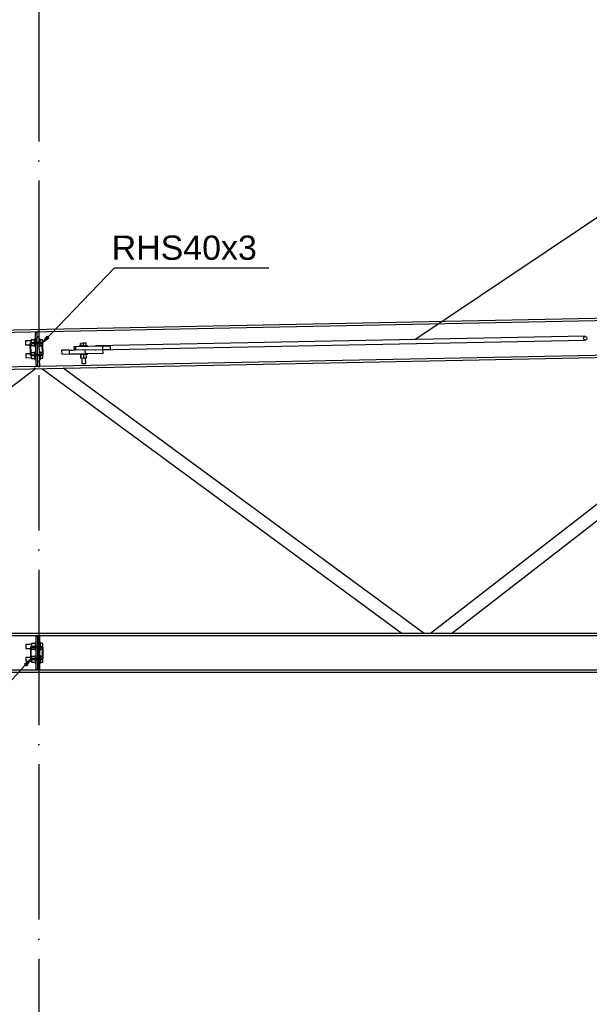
# Model space of a CAD drawing. Header units: millimetres. Extents: x 1814 to 94182, y 11562 to 49454.
# Tile 718 of 746: x 52481 to 52657, y 25286 to 25590. Entities that reach past the tile are written whole.
import ezdxf

# ---------------------------------------------------------------- set-up
doc = ezdxf.new("R2010")
doc.units = ezdxf.units.MM
doc.linetypes.add('ACAD_ISO04W100', pattern=[30, 24, -3, 0, -3])
for name, color, linetype in [('AS_Belki', 145, 'Continuous'), ('AS_Blachy', 30, 'Continuous'), ('AS_Sruby', 9, 'Continuous'), ('osie', 40, 'ACAD_ISO04W100')]:
    doc.layers.add(name, color=color, linetype=linetype)
doc.styles.add('ARIAL', font='arial.ttf')

msp = doc.modelspace()

# ---------------------------------------------------------------- linework, layer by layer
at = {"color": 7}
msp.add_line((52602.981, 25490.88), (52698.567, 25555.159), dxfattribs=at)
at = {"color": 0, "linetype": 'ByBlock', "lineweight": -2}
for p, q in [((52487.898, 25489.846), (52489.327, 25491.939)), ((52489.929, 25491.363), (52487.898, 25489.846)), ((52489.929, 25491.363), (52489.327, 25491.939)), ((52482.322, 25390.661), (52484.307, 25392.237)), ((52482.322, 25390.661), (52482.94, 25390.103)), ((52484.307, 25392.237), (52482.94, 25390.103))]:
    msp.add_line(p, q, dxfattribs=at)
at = {"color": 7}
for points in [[(52487.898, 25489.846), (52510.117, 25513.031), (52557.869, 25513.031)], [(52484.307, 25392.237), (52459.12, 25364.355), (52411.368, 25364.355)]]:
    msp.add_lwpolyline(points, dxfattribs=at)
at = {"layer": 'AS_Belki', "linetype": 'Continuous', "ltscale": 0.25}
for p, q in [((53207.625, 25508.378), (52245.925, 25489.138)), ((52245.925, 25488.508), (53207.625, 25507.747)), ((52245.925, 25477.135), (53207.625, 25496.375)), ((52655.543, 25491.931), (52504.407, 25488.908)), ((52504.431, 25487.708), (52655.567, 25490.732)), ((52484.037, 25489.45), (52484.099, 25486.351)), ((52484.396, 25486.507), (52484.34, 25489.306)), ((52485.628, 25489.932), (52484.478, 25489.909)), ((52484.634, 25489.612), (52485.634, 25489.632)), ((52486.428, 25489.948), (52485.628, 25489.932)), ((52485.634, 25489.632), (52485.628, 25489.932)), ((52485.634, 25489.632), (52486.434, 25489.648)), ((52487.578, 25489.971), (52486.428, 25489.948)), ((52486.434, 25489.648), (52486.428, 25489.948)), ((52486.434, 25489.648), (52487.434, 25489.668)), ((52487.74, 25489.375), (52487.796, 25486.575)), ((52488.099, 25486.431), (52488.037, 25489.53)), ((52484.558, 25485.91), (52485.708, 25485.933)), ((52484.702, 25486.213), (52485.702, 25486.233)), ((52486.502, 25486.249), (52485.702, 25486.233)), ((52485.708, 25485.933), (52485.702, 25486.233)), ((52485.708, 25485.933), (52486.508, 25485.949)), ((52486.502, 25486.249), (52487.502, 25486.269)), ((52486.502, 25486.249), (52486.508, 25485.949)), ((52486.508, 25485.949), (52487.658, 25485.972)), ((52726.475, 25487.379), (52487.075, 25482.59)), ((52719.075, 25486.601), (52607.775, 25400.105)), ((52614.294, 25400.105), (52725.766, 25486.735)), ((52486.541, 25482.579), (52245.925, 25477.765)), ((52377.712, 25400.105), (52485.731, 25481.933)), ((52485.731, 25481.933), (52485.221, 25481.923)), ((52487.754, 25481.973), (52599.026, 25400.105)), ((52605.775, 25400.105), (52494.325, 25482.105)), ((53207.625, 25400.105), (52245.925, 25400.105)), ((52245.925, 25399.475), (52486.475, 25399.475)), ((52487.075, 25399.475), (52726.475, 25399.475)), ((52484.175, 25395.655), (52484.175, 25392.555)), ((52484.475, 25392.705), (52484.475, 25395.505)), ((52487.725, 25396.105), (52484.625, 25396.105)), ((52484.775, 25395.805), (52487.575, 25395.805)), ((52485.775, 25395.805), (52485.775, 25396.105)), ((52486.575, 25396.105), (52486.575, 25395.805)), ((52487.875, 25395.505), (52487.875, 25392.705)), ((52488.175, 25392.555), (52488.175, 25395.655)), ((52484.625, 25392.105), (52487.725, 25392.105)), ((52487.575, 25392.405), (52484.775, 25392.405)), ((52485.775, 25392.105), (52485.775, 25392.405)), ((52486.575, 25392.405), (52486.575, 25392.105)), ((52486.475, 25388.735), (52245.925, 25388.735)), ((52245.925, 25388.105), (53207.625, 25388.105)), ((52726.475, 25388.735), (52487.075, 25388.735))]:
    msp.add_line(p, q, dxfattribs=at)
at = {"layer": 'AS_Belki', "linetype": 'Continuous', "ltscale": 0.25, "extrusion": (0.508212, 0.010167, 0.861172)}
msp.add_circle((24433.004, -45775.523, 27019.349), 0.6, dxfattribs=at)
at = {"layer": 'AS_Belki', "linetype": 'Continuous', "ltscale": 0.25}
for centre, start, end in [((52484.487, 25489.459), 91.14612, 181.14612), ((52487.587, 25489.521), 1.14612, 91.14612), ((52484.549, 25486.36), 181.14612, 271.14612), ((52487.649, 25486.422), 271.14612, 1.14612), ((52484.625, 25395.655), 90, 180), ((52487.725, 25395.655), 0, 90), ((52484.625, 25392.555), 180, 270), ((52487.725, 25392.555), 270, 0)]:
    msp.add_arc(centre, 0.45, start, end, dxfattribs=at)
at = {"layer": 'AS_Belki', "linetype": 'Continuous', "ltscale": 0.25, "extrusion": (-2.59853e-16, -1.28585e-47, -1)}
msp.add_arc((-52484.64, 25489.312), 0.3, 358.85388, 88.85388, dxfattribs=at)
at = {"layer": 'AS_Belki', "linetype": 'Continuous', "ltscale": 0.25, "extrusion": (2.34504e-14, -7.5332e-14, -1)}
msp.add_arc((-52487.44, 25489.369), 0.3, 88.85388, 178.85388, dxfattribs=at)
at = {"layer": 'AS_Belki', "linetype": 'Continuous', "ltscale": 0.25, "extrusion": (0.508212, 0.010167, 0.861172)}
for start, end in [(360, 25.77315), (154.22683, 180)]:
    msp.add_arc((24433.004, -45645.343, 26942.51), 0.6, start, end, dxfattribs=at)
at = {"layer": 'AS_Belki', "linetype": 'Continuous', "ltscale": 0.25, "extrusion": (-3.78339e-14, -1.64517e-14, -1)}
msp.add_arc((-52484.696, 25486.513, 0), 0.3, 268.85388, 358.85388, dxfattribs=at)
at = {"layer": 'AS_Belki', "linetype": 'Continuous', "ltscale": 0.25, "extrusion": (-3.31633e-14, 7.51481e-14, -1)}
msp.add_arc((-52487.496, 25486.569), 0.3, 178.85388, 268.85388, dxfattribs=at)
at = {"layer": 'AS_Belki', "linetype": 'Continuous', "ltscale": 0.25, "extrusion": (-1.51842e-13, 6.27875e-14, -1)}
msp.add_arc((-52484.775, 25395.505, 0), 0.3, 0, 90, dxfattribs=at)
at = {"layer": 'AS_Belki', "linetype": 'Continuous', "ltscale": 0.25, "extrusion": (6.25277e-14, 1.51582e-13, -1)}
msp.add_arc((-52487.575, 25395.505, 0), 0.3, 90, 180, dxfattribs=at)
at = {"layer": 'AS_Belki', "linetype": 'Continuous', "ltscale": 0.25, "extrusion": (-1.51842e-13, -6.27875e-14, -1)}
msp.add_arc((-52484.775, 25392.705, 0), 0.3, 270, 0, dxfattribs=at)
at = {"layer": 'AS_Belki', "linetype": 'Continuous', "ltscale": 0.25, "extrusion": (6.25277e-14, -1.51582e-13, -1)}
msp.add_arc((-52487.575, 25392.705), 0.3, 180, 270, dxfattribs=at)
at = {"layer": 'AS_Blachy', "linetype": 'Continuous', "ltscale": 0.25}
for p, q in [((52486.268, 25492.946), (52485.668, 25492.934)), ((52485.668, 25492.934), (52485.728, 25489.934)), ((52486.86, 25493.328), (52486.26, 25493.316)), ((52486.263, 25493.202), (52486.26, 25493.316)), ((52486.268, 25492.946), (52486.263, 25493.202)), ((52486.328, 25489.946), (52486.268, 25492.946)), ((52486.29, 25491.816), (52486.89, 25491.828)), ((52486.863, 25493.214), (52486.86, 25493.328)), ((52486.869, 25492.888), (52486.863, 25493.214)), ((52486.879, 25492.402), (52486.869, 25492.888)), ((52486.89, 25491.828), (52486.879, 25492.402)), ((52486.928, 25489.958), (52486.89, 25491.828)), ((52485.734, 25489.634), (52485.802, 25486.235)), ((52486.402, 25486.247), (52486.334, 25489.646)), ((52486.368, 25487.947), (52486.334, 25489.646)), ((52487.002, 25486.259), (52486.934, 25489.658)), ((52496.274, 25487.645), (52493.834, 25487.596)), ((52493.834, 25487.596), (52493.858, 25486.396)), ((52496.274, 25487.645), (52496.349, 25487.646)), ((52496.298, 25486.445), (52496.274, 25487.645)), ((52496.349, 25487.646), (52497.26, 25487.665)), ((52497.26, 25487.665), (52498.112, 25487.682)), ((52498.092, 25488.681), (52497.641, 25488.672)), ((52497.641, 25488.672), (52497.661, 25487.673)), ((52506.477, 25488.849), (52498.092, 25488.681)), ((52498.092, 25488.681), (52498.112, 25487.682)), ((52498.112, 25487.682), (52506.497, 25487.849)), ((52501.166, 25486.542), (52501.142, 25487.742)), ((52508.888, 25488.897), (52506.477, 25488.849)), ((52506.477, 25488.849), (52506.497, 25487.849)), ((52506.497, 25487.849), (52508.908, 25487.898)), ((52506.626, 25486.652), (52506.604, 25487.752)), ((52508.908, 25487.898), (52508.888, 25488.897)), ((52485.808, 25485.935), (52485.868, 25482.936)), ((52486.468, 25482.948), (52486.408, 25485.947)), ((52487.045, 25484.09), (52487.008, 25485.959)), ((52493.858, 25486.396), (52496.298, 25486.445)), ((52496.298, 25486.445), (52496.373, 25486.447)), ((52496.373, 25486.447), (52497.284, 25486.465)), ((52497.284, 25486.465), (52498.514, 25486.489)), ((52498.514, 25486.489), (52499.877, 25486.517)), ((52499.877, 25486.517), (52501.166, 25486.542)), ((52501.166, 25486.542), (52506.626, 25486.652)), ((52485.868, 25482.936), (52486.468, 25482.948)), ((52486.445, 25484.078), (52487.045, 25484.09)), ((52486.473, 25482.692), (52486.468, 25482.933)), ((52486.475, 25482.578), (52486.473, 25482.692)), ((52486.475, 25482.578), (52487.075, 25482.59)), ((52487.057, 25483.516), (52487.045, 25484.09)), ((52487.066, 25483.029), (52487.057, 25483.516)), ((52487.073, 25482.704), (52487.066, 25483.029)), ((52487.075, 25482.59), (52487.073, 25482.704)), ((52486.475, 25399.475), (52487.075, 25399.475)), ((52486.475, 25399.361), (52486.475, 25399.475)), ((52486.475, 25399.12), (52486.475, 25399.361)), ((52487.075, 25399.361), (52487.075, 25399.475)), ((52487.075, 25399.036), (52487.075, 25399.361)), ((52486.475, 25399.105), (52485.875, 25399.105)), ((52485.875, 25399.105), (52485.875, 25396.105)), ((52486.475, 25396.105), (52486.475, 25399.105)), ((52486.475, 25397.975), (52487.075, 25397.975)), ((52487.075, 25398.549), (52487.075, 25399.036)), ((52487.075, 25397.975), (52487.075, 25398.549)), ((52487.075, 25396.105), (52487.075, 25397.975)), ((52485.875, 25395.805), (52485.875, 25392.405)), ((52486.475, 25392.405), (52486.475, 25395.805)), ((52487.075, 25392.405), (52487.075, 25395.805)), ((52485.875, 25392.105), (52485.875, 25389.105)), ((52486.475, 25389.105), (52486.475, 25392.105)), ((52486.475, 25390.235), (52487.075, 25390.235)), ((52487.075, 25390.235), (52487.075, 25392.105)), ((52487.075, 25389.661), (52487.075, 25390.235)), ((52485.875, 25389.105), (52486.475, 25389.105)), ((52486.475, 25388.849), (52486.475, 25389.091)), ((52486.475, 25388.735), (52486.475, 25388.849)), ((52487.075, 25388.735), (52486.475, 25388.735)), ((52487.075, 25389.175), (52487.075, 25389.661)), ((52487.075, 25388.849), (52487.075, 25389.175)), ((52487.075, 25388.735), (52487.075, 25388.849))]:
    msp.add_line(p, q, dxfattribs=at)
at = {"layer": 'AS_Sruby', "linetype": 'Continuous', "ltscale": 0.25}
for p, q in [((52485.461, 25490.797), (52484.381, 25490.775)), ((52484.381, 25490.775), (52484.398, 25489.908)), ((52485.704, 25491.134), (52485.454, 25491.129)), ((52485.454, 25491.129), (52485.455, 25491.106)), ((52485.455, 25491.106), (52485.456, 25491.038)), ((52485.456, 25491.038), (52485.458, 25490.927)), ((52485.458, 25490.927), (52485.461, 25490.778)), ((52485.461, 25490.778), (52485.465, 25490.596)), ((52485.466, 25490.528), (52485.463, 25490.704)), ((52485.465, 25490.596), (52485.469, 25490.389)), ((52487.154, 25491.163), (52486.904, 25491.158)), ((52487.154, 25491.14), (52487.154, 25491.163)), ((52487.156, 25491.072), (52487.154, 25491.14)), ((52487.158, 25490.961), (52487.156, 25491.072)), ((52487.161, 25490.812), (52487.158, 25490.961)), ((52487.91, 25490.846), (52487.16, 25490.831)), ((52487.164, 25490.63), (52487.161, 25490.812)), ((52487.169, 25490.423), (52487.164, 25490.63)), ((52487.928, 25489.978), (52487.91, 25490.846)), ((52484.386, 25490.508), (52482.667, 25490.473)), ((52482.667, 25490.473), (52482.668, 25490.428)), ((52482.668, 25490.428), (52482.67, 25490.298)), ((52482.67, 25490.298), (52482.674, 25490.103)), ((52482.674, 25490.103), (52482.679, 25489.873)), ((52482.679, 25489.873), (52482.683, 25489.644)), ((52482.683, 25489.644), (52482.687, 25489.449)), ((52482.687, 25489.449), (52482.69, 25489.319)), ((52482.69, 25489.319), (52482.691, 25489.273)), ((52482.691, 25489.273), (52484.04, 25489.3)), ((52484.34, 25489.306), (52484.41, 25489.308)), ((52484.387, 25490.462), (52484.386, 25490.5)), ((52484.388, 25490.412), (52484.387, 25490.462)), ((52484.394, 25490.137), (52484.39, 25490.332)), ((52484.478, 25489.909), (52484.398, 25489.908)), ((52484.398, 25489.908), (52484.399, 25489.875)), ((52484.399, 25489.874), (52484.398, 25489.908)), ((52484.407, 25489.477), (52484.416, 25489.041)), ((52484.409, 25489.354), (52484.409, 25489.377)), ((52484.409, 25489.349), (52484.409, 25489.354)), ((52484.416, 25489.041), (52485.495, 25489.062)), ((52485.469, 25490.389), (52485.473, 25490.163)), ((52485.478, 25489.929), (52485.471, 25490.276)), ((52485.473, 25490.163), (52485.478, 25489.929)), ((52485.484, 25489.628), (52485.487, 25489.47)), ((52485.487, 25489.47), (52485.491, 25489.263)), ((52485.491, 25489.263), (52485.495, 25489.081)), ((52485.495, 25489.081), (52485.498, 25488.932)), ((52485.498, 25488.932), (52485.5, 25488.821)), ((52485.5, 25488.821), (52485.502, 25488.753)), ((52485.502, 25488.753), (52485.502, 25488.73)), ((52485.502, 25488.73), (52485.752, 25488.735)), ((52486.952, 25488.759), (52487.202, 25488.764)), ((52487.173, 25490.197), (52487.169, 25490.423)), ((52487.178, 25489.963), (52487.173, 25490.197)), ((52487.187, 25489.504), (52487.184, 25489.662)), ((52487.191, 25489.297), (52487.187, 25489.504)), ((52487.195, 25489.115), (52487.191, 25489.297)), ((52487.198, 25488.966), (52487.195, 25489.115)), ((52487.195, 25489.096), (52487.745, 25489.107)), ((52487.2, 25488.855), (52487.198, 25488.966)), ((52487.201, 25488.787), (52487.2, 25488.855)), ((52487.202, 25488.764), (52487.201, 25488.787)), ((52487.928, 25489.978), (52487.247, 25489.965)), ((52487.932, 25489.77), (52487.928, 25489.978)), ((52499.394, 25488.958), (52499.399, 25488.708)), ((52499.404, 25488.958), (52499.394, 25488.958)), ((52499.46, 25488.959), (52499.404, 25488.958)), ((52499.559, 25488.961), (52499.46, 25488.959)), ((52499.698, 25488.964), (52499.559, 25488.961)), ((52499.871, 25488.967), (52499.698, 25488.964)), ((52499.705, 25489.714), (52499.72, 25488.964)), ((52499.715, 25489.714), (52499.705, 25489.714)), ((52500.587, 25489.732), (52499.715, 25489.714)), ((52499.73, 25488.964), (52499.715, 25489.714)), ((52500.072, 25488.971), (52499.871, 25488.967)), ((52500.293, 25488.976), (52500.072, 25488.971)), ((52500.525, 25488.98), (52500.293, 25488.976)), ((52500.76, 25488.985), (52500.525, 25488.98)), ((52501.449, 25489.749), (52500.587, 25489.732)), ((52500.602, 25488.982), (52500.587, 25489.732)), ((52500.989, 25488.989), (52500.76, 25488.985)), ((52501.202, 25488.994), (52500.989, 25488.989)), ((52501.392, 25488.998), (52501.202, 25488.994)), ((52501.551, 25489.001), (52501.392, 25488.998)), ((52501.464, 25488.999), (52501.449, 25489.749)), ((52501.673, 25489.003), (52501.551, 25489.001)), ((52501.754, 25489.005), (52501.673, 25489.003)), ((52501.79, 25489.005), (52501.754, 25489.005)), ((52501.795, 25488.756), (52501.79, 25489.005)), ((52484.096, 25486.501), (52482.747, 25486.474)), ((52482.747, 25486.474), (52482.748, 25486.428)), ((52482.748, 25486.428), (52482.75, 25486.298)), ((52482.75, 25486.298), (52482.754, 25486.104)), ((52482.754, 25486.104), (52482.759, 25485.874)), ((52482.759, 25485.874), (52482.763, 25485.645)), ((52482.763, 25485.645), (52482.767, 25485.45)), ((52482.767, 25485.45), (52482.77, 25485.32)), ((52482.77, 25485.32), (52482.771, 25485.274)), ((52482.771, 25485.274), (52484.49, 25485.309)), ((52484.466, 25486.508), (52484.396, 25486.507)), ((52485.541, 25486.797), (52484.461, 25486.776)), ((52484.461, 25486.776), (52484.47, 25486.339)), ((52484.467, 25486.467), (52484.466, 25486.508)), ((52484.47, 25486.341), (52484.468, 25486.44)), ((52484.478, 25485.942), (52484.478, 25485.909)), ((52484.478, 25485.909), (52484.496, 25485.041)), ((52484.487, 25485.484), (52484.483, 25485.679)), ((52484.489, 25485.354), (52484.489, 25485.378)), ((52484.489, 25485.35), (52484.489, 25485.354)), ((52484.496, 25485.041), (52485.575, 25485.063)), ((52485.784, 25487.135), (52485.534, 25487.13)), ((52485.534, 25487.13), (52485.535, 25487.107)), ((52485.535, 25487.107), (52485.536, 25487.039)), ((52485.536, 25487.039), (52485.538, 25486.928)), ((52485.538, 25486.928), (52485.541, 25486.779)), ((52485.541, 25486.779), (52485.545, 25486.597)), ((52485.552, 25486.23), (52485.542, 25486.708)), ((52485.545, 25486.597), (52485.549, 25486.389)), ((52485.549, 25486.389), (52485.552, 25486.231)), ((52485.567, 25485.487), (52485.558, 25485.93)), ((52485.558, 25485.93), (52485.563, 25485.696)), ((52485.563, 25485.696), (52485.567, 25485.471)), ((52485.567, 25485.471), (52485.571, 25485.264)), ((52485.571, 25485.264), (52485.575, 25485.082)), ((52485.575, 25485.063), (52485.572, 25485.241)), ((52485.575, 25485.082), (52485.578, 25484.933)), ((52485.578, 25484.933), (52485.58, 25484.822)), ((52485.58, 25484.822), (52485.582, 25484.753)), ((52485.582, 25484.753), (52485.582, 25484.73)), ((52485.582, 25484.73), (52485.832, 25484.735)), ((52487.234, 25487.164), (52486.984, 25487.159)), ((52487.032, 25484.759), (52487.282, 25484.764)), ((52487.234, 25487.141), (52487.234, 25487.164)), ((52487.236, 25487.073), (52487.234, 25487.141)), ((52487.238, 25486.962), (52487.236, 25487.073)), ((52487.241, 25486.813), (52487.238, 25486.962)), ((52487.79, 25486.842), (52487.24, 25486.831)), ((52487.244, 25486.631), (52487.241, 25486.813)), ((52487.249, 25486.423), (52487.244, 25486.631)), ((52487.252, 25486.265), (52487.249, 25486.423)), ((52487.262, 25485.73), (52487.258, 25485.964)), ((52487.267, 25485.505), (52487.262, 25485.73)), ((52487.271, 25485.298), (52487.267, 25485.505)), ((52487.275, 25485.116), (52487.271, 25485.298)), ((52487.278, 25484.967), (52487.275, 25485.116)), ((52487.275, 25485.097), (52488.025, 25485.112)), ((52487.28, 25484.856), (52487.278, 25484.967)), ((52487.281, 25484.787), (52487.28, 25484.856)), ((52487.282, 25484.764), (52487.281, 25484.787)), ((52488.008, 25485.979), (52488.003, 25486.188)), ((52488.025, 25485.112), (52488.008, 25485.979)), ((52499.443, 25486.508), (52499.448, 25486.258)), ((52499.458, 25486.258), (52499.448, 25486.258)), ((52499.514, 25486.259), (52499.458, 25486.258)), ((52499.613, 25486.261), (52499.514, 25486.259)), ((52499.752, 25486.264), (52499.613, 25486.261)), ((52499.925, 25486.268), (52499.752, 25486.264)), ((52499.774, 25486.265), (52499.796, 25485.185)), ((52499.806, 25485.185), (52499.784, 25486.265)), ((52499.796, 25485.185), (52499.806, 25485.185)), ((52499.806, 25485.185), (52500.677, 25485.202)), ((52500.126, 25486.272), (52499.925, 25486.268)), ((52500.074, 25485.19), (52500.108, 25483.471)), ((52500.347, 25486.276), (52500.126, 25486.272)), ((52500.579, 25486.281), (52500.347, 25486.276)), ((52500.814, 25486.285), (52500.579, 25486.281)), ((52500.677, 25485.202), (52500.656, 25486.282)), ((52500.677, 25485.202), (52501.54, 25485.22)), ((52501.043, 25486.29), (52500.814, 25486.285)), ((52501.256, 25486.294), (52501.043, 25486.29)), ((52501.446, 25486.298), (52501.256, 25486.294)), ((52501.296, 25483.494), (52501.262, 25485.214)), ((52501.605, 25486.301), (52501.446, 25486.298)), ((52501.54, 25485.22), (52501.518, 25486.299)), ((52501.727, 25486.304), (52501.605, 25486.301)), ((52501.808, 25486.305), (52501.727, 25486.304)), ((52501.844, 25486.306), (52501.808, 25486.305)), ((52501.844, 25486.306), (52501.839, 25486.556)), ((52500.108, 25483.471), (52500.186, 25483.472)), ((52500.186, 25483.472), (52500.342, 25483.475)), ((52500.342, 25483.475), (52500.553, 25483.48)), ((52500.553, 25483.48), (52500.786, 25483.484)), ((52500.786, 25483.484), (52501.007, 25483.489)), ((52501.007, 25483.489), (52501.182, 25483.492)), ((52501.182, 25483.492), (52501.283, 25483.494)), ((52501.283, 25483.494), (52501.296, 25483.494)), ((52484.545, 25396.705), (52482.825, 25396.705)), ((52482.825, 25396.705), (52482.825, 25396.66)), ((52482.825, 25396.66), (52482.825, 25396.529)), ((52482.825, 25396.529), (52482.825, 25396.335)), ((52482.825, 25396.335), (52482.825, 25396.105)), ((52485.625, 25396.973), (52484.545, 25396.973)), ((52484.545, 25396.973), (52484.545, 25396.105)), ((52485.875, 25397.305), (52485.625, 25397.305)), ((52485.625, 25397.305), (52485.625, 25397.282)), ((52485.625, 25397.282), (52485.625, 25397.214)), ((52485.625, 25397.214), (52485.625, 25397.103)), ((52485.625, 25397.103), (52485.625, 25396.954)), ((52485.625, 25396.954), (52485.625, 25396.772)), ((52485.625, 25396.772), (52485.625, 25396.564)), ((52485.625, 25396.564), (52485.625, 25396.339)), ((52485.625, 25396.339), (52485.625, 25396.105)), ((52487.325, 25397.305), (52487.075, 25397.305)), ((52487.325, 25397.282), (52487.325, 25397.305)), ((52487.325, 25397.214), (52487.325, 25397.282)), ((52487.325, 25397.103), (52487.325, 25397.214)), ((52487.325, 25396.954), (52487.325, 25397.103)), ((52488.075, 25396.973), (52487.325, 25396.973)), ((52487.325, 25396.772), (52487.325, 25396.954)), ((52487.325, 25396.564), (52487.325, 25396.772)), ((52487.325, 25396.339), (52487.325, 25396.564)), ((52487.325, 25396.105), (52487.325, 25396.339)), ((52488.075, 25396.105), (52488.075, 25396.973)), ((52482.825, 25396.105), (52482.825, 25395.876)), ((52482.825, 25395.876), (52482.825, 25395.681)), ((52482.825, 25395.681), (52482.825, 25395.551)), ((52482.825, 25395.551), (52482.825, 25395.505)), ((52482.825, 25395.505), (52484.175, 25395.505)), ((52484.475, 25395.505), (52484.545, 25395.505)), ((52484.625, 25396.105), (52484.545, 25396.105)), ((52484.545, 25396.105), (52484.545, 25396.072)), ((52484.545, 25395.674), (52484.545, 25395.238)), ((52484.545, 25395.238), (52485.625, 25395.238)), ((52485.625, 25395.804), (52485.625, 25395.646)), ((52485.625, 25395.646), (52485.625, 25395.439)), ((52485.625, 25395.439), (52485.625, 25395.257)), ((52485.625, 25395.257), (52485.625, 25395.107)), ((52485.625, 25395.107), (52485.625, 25394.997)), ((52485.625, 25394.997), (52485.625, 25394.928)), ((52485.625, 25394.928), (52485.625, 25394.905)), ((52485.875, 25394.905), (52485.625, 25394.905)), ((52485.625, 25393.305), (52485.875, 25393.305)), ((52485.625, 25393.305), (52485.625, 25393.282)), ((52485.625, 25393.282), (52485.625, 25393.214)), ((52485.625, 25393.214), (52485.625, 25393.103)), ((52487.325, 25394.905), (52487.075, 25394.905)), ((52487.075, 25393.305), (52487.325, 25393.305)), ((52487.325, 25395.646), (52487.325, 25395.804)), ((52487.325, 25395.439), (52487.325, 25395.646)), ((52487.325, 25395.257), (52487.325, 25395.439)), ((52487.325, 25395.107), (52487.325, 25395.257)), ((52487.325, 25395.238), (52487.875, 25395.238)), ((52487.325, 25394.997), (52487.325, 25395.107)), ((52487.325, 25394.928), (52487.325, 25394.997)), ((52487.325, 25394.905), (52487.325, 25394.928)), ((52487.325, 25393.282), (52487.325, 25393.305)), ((52487.325, 25393.214), (52487.325, 25393.282)), ((52487.325, 25393.103), (52487.325, 25393.214)), ((52488.075, 25396.105), (52487.725, 25396.105)), ((52488.075, 25395.897), (52488.075, 25396.105)), ((52484.175, 25392.705), (52482.825, 25392.705)), ((52482.825, 25392.705), (52482.825, 25392.66)), ((52482.825, 25392.66), (52482.825, 25392.529)), ((52482.825, 25392.529), (52482.825, 25392.335)), ((52482.825, 25392.335), (52482.825, 25392.105)), ((52482.825, 25392.105), (52482.825, 25391.876)), ((52482.825, 25391.876), (52482.825, 25391.681)), ((52482.825, 25391.681), (52482.825, 25391.551)), ((52482.825, 25391.551), (52482.825, 25391.505)), ((52482.825, 25391.505), (52484.545, 25391.505)), ((52484.545, 25392.705), (52484.475, 25392.705)), ((52485.625, 25392.973), (52484.545, 25392.973)), ((52484.545, 25392.973), (52484.545, 25392.536)), ((52484.545, 25392.138), (52484.545, 25392.105)), ((52484.545, 25392.105), (52484.625, 25392.105)), ((52484.545, 25392.105), (52484.545, 25391.238)), ((52484.545, 25391.238), (52485.625, 25391.238)), ((52485.625, 25393.103), (52485.625, 25392.954)), ((52485.625, 25392.954), (52485.625, 25392.772)), ((52485.625, 25392.772), (52485.625, 25392.564)), ((52485.625, 25392.564), (52485.625, 25392.406)), ((52485.625, 25392.105), (52485.625, 25391.871)), ((52485.625, 25391.871), (52485.625, 25391.646)), ((52485.625, 25391.646), (52485.625, 25391.439)), ((52485.625, 25391.439), (52485.625, 25391.257)), ((52485.625, 25391.257), (52485.625, 25391.107)), ((52485.625, 25391.107), (52485.625, 25390.997)), ((52485.625, 25390.997), (52485.625, 25390.928)), ((52485.625, 25390.928), (52485.625, 25390.905)), ((52485.625, 25390.905), (52485.875, 25390.905)), ((52487.075, 25390.905), (52487.325, 25390.905)), ((52487.325, 25392.954), (52487.325, 25393.103)), ((52487.875, 25392.973), (52487.325, 25392.973)), ((52487.325, 25392.772), (52487.325, 25392.954)), ((52487.325, 25392.564), (52487.325, 25392.772)), ((52487.325, 25392.406), (52487.325, 25392.564)), ((52487.325, 25391.871), (52487.325, 25392.105)), ((52487.325, 25391.646), (52487.325, 25391.871)), ((52487.325, 25391.439), (52487.325, 25391.646)), ((52487.325, 25391.257), (52487.325, 25391.439)), ((52487.325, 25391.107), (52487.325, 25391.257)), ((52487.325, 25391.238), (52488.075, 25391.238)), ((52487.325, 25390.997), (52487.325, 25391.107)), ((52487.325, 25390.928), (52487.325, 25390.997)), ((52487.325, 25390.905), (52487.325, 25390.928)), ((52487.725, 25392.105), (52488.075, 25392.105)), ((52488.075, 25392.105), (52488.075, 25392.314)), ((52488.075, 25391.238), (52488.075, 25392.105))]:
    msp.add_line(p, q, dxfattribs=at)
at = {"layer": 'osie', "ltscale": 2}
msp.add_line((52486.775, 25660.206), (52486.775, 24914.705), dxfattribs=at)

# ---------------------------------------------------------------- texts
at = {"color": 7, "style": 'ARIAL'}
msp.add_text('RHS40x3 ', height=7.5, dxfattribs=at).set_placement((52509.293, 25515.531))

doc.saveas('drawing.dxf')
